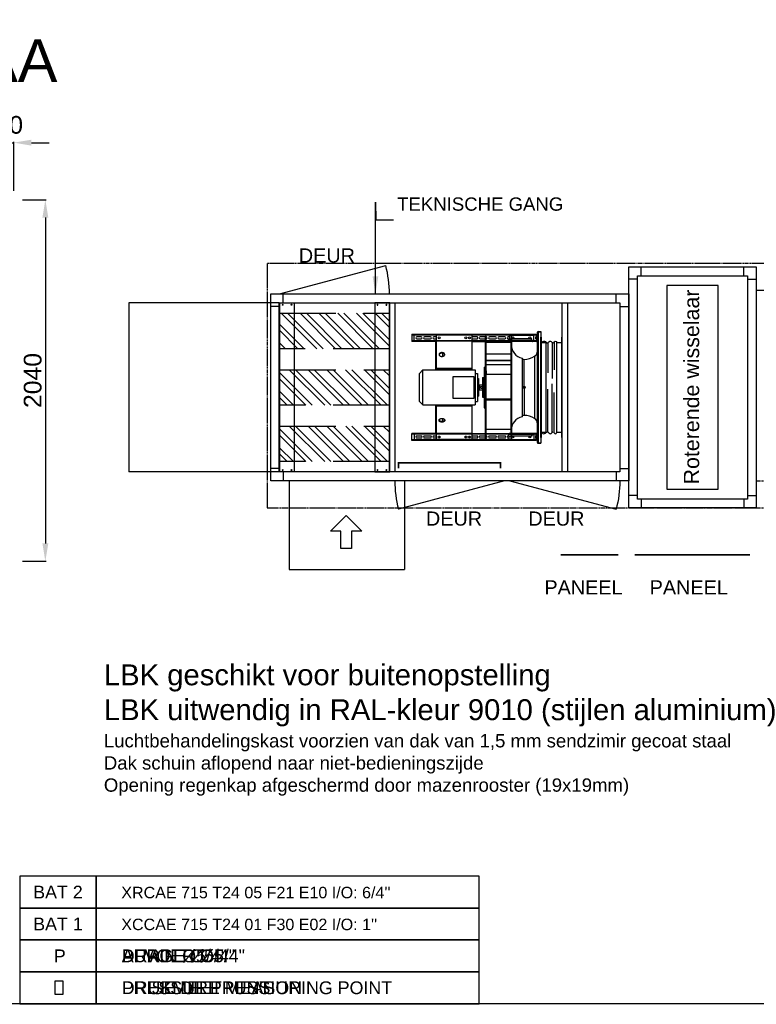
# Model space of a CAD drawing. Extents: x -156717 to 425753, y -51191 to 363295.
# Tile 364 of 502: x 140229 to 144385, y 152506 to 158064. Entities that reach past the tile are written whole.
import ezdxf
from ezdxf.enums import TextEntityAlignment as Align
from ezdxf.lldxf.tags import DXFTag

# ---------------------------------------------------------------- set-up
doc = ezdxf.new("R2010")
doc.units = 0
doc.header["$LTSCALE"] = 50
for name, pattern in [('FANTOME', [63.5, 31.75, -6.35, 6.35, -6.35, 6.35, -6.35]), ('HIDDEN', [9.525, 6.35, -3.175]), ('PHANTOM', [0.8, 0.45, -0.05, 0.1, -0.05, 0.1, -0.05])]:
    doc.linetypes.add(name, pattern=pattern)
doc.layers.get('0').update_dxf_attribs({"linetype": 'CONTINUOUS'})
doc.layers.get('Defpoints').update_dxf_attribs({"linetype": 'CONTINUOUS'})
for name, color, linetype in [('01', 7, 'CONTINUOUS'), ('02', 9, 'HIDDEN2'), ('cartouche', 7, 'CONTINUOUS'), ('COTATION', 30, 'CONTINUOUS'), ('HACHURES', 8, 'CONTINUOUS'), ('HC_DEFINITIF', 6, 'CONTINUOUS'), ('MIXTE', 2, 'FANTOME'), ('TEXTE', 5, 'CONTINUOUS'), ('TEXTEAN', 4, 'CONTINUOUS'), ('TEXTEFR', 5, 'CONTINUOUS'), ('TEXTEND', 92, 'CONTINUOUS'), ('TN-Accessoires', 8, 'CONTINUOUS')]:
    doc.layers.add(name, color=color, linetype=linetype)
doc.styles.add('Arial', font='ARIAL.TTF', dxfattribs={"height": 1.8})
doc.styles.add('COTATION', font='ARIAL.TTF')
doc.styles.add('texte', font='ARIAL.TTF', dxfattribs={"height": 80})
tags = doc.linetypes.add('HIDDEN2', pattern=[0.1875, 0.125, -0.0625]).pattern_tags.tags
tags[6:7] = [DXFTag(74, 4), DXFTag(75, 0), DXFTag(340, '0'), DXFTag(46, 1.0), DXFTag(50, 0.0), DXFTag(44, 0.0), DXFTag(45, 0.0)]
tags[4:5] = [DXFTag(74, 4), DXFTag(75, 0), DXFTag(340, '0'), DXFTag(46, 1.0), DXFTag(50, 0.0), DXFTag(44, 0.0), DXFTag(45, 0.0)]
doc.dimstyles.new('TAILLE105', dxfattribs={"dimtxt": 100, "dimasz": 100, "dimexe": 5, "dimexo": 50, "dimgap": 20, "dimtad": 1, "dimzin": 12, "dimdsep": 46, "dimtxsty": 'COTATION', "dimcen": -3, "dimazin": 0, "dimtfac": 0.025, "dimtmove": 2, "dimatfit": 3, "dimfxl": 0, "dimtvp": 1, "dimtolj": 1, "dimtzin": 12, "dimarcsym": 0})

# ---------------------------------------------------------------- blocks, each defined once
blk = doc.blocks.new('PORTE620')
blk.add_line((0, 0), (-598.9, -160.5))
blk.add_arc((0, 0), 620, 180, 195)
blk = doc.blocks.new('cartouchehcA3')
at = {"layer": 'cartouche', "color": 7, "const_width": 1.91}
blk.add_lwpolyline([(-4199.8, 0), (0, 0), (0, 2969.5), (-4199.8, 2969.5)], close=True, dxfattribs=at)
at = {"layer": 'cartouche', "color": 7, "style": 'texte'}
for tag, height, p in [('ORIGINE-PLAN', 22, (-1425, 375.2)), ('INDICE1', 22, (-1425, 325.2)), ('INDICE2', 22, (-1425, 275.2)), ('INDICE3', 22, (-1425, 225.2)), ('INDICE4', 22, (-1425, 175.2)), ('INDICE5', 22, (-1425, 125.2)), ('INDICE6', 22, (-1425, 75.2)), ('NUM-OFFRE', 22, (-160, 75.2)), ('INDICE7', 22, (-1425, 25.2)), ('NUM-CN', 24.8, (-160, 25.2))]:
    blk.add_attdef(tag, text='', height=height, dxfattribs=at).set_placement(p, align=Align.MIDDLE)
for tag, height, p in [('CLIENT', 25, (-1035, 275.2)), ('AFFAIRE', 25, (-1085, 225.2)), ('LIGNE1', 22, (-1235, 175.2)), ('LIGNE2', 22, (-1235, 125.2)), ('LIGNE3', 22, (-1235, 75.2)), ('LIGNE4', 22, (-1235, 25.2))]:
    blk.add_attdef(tag, text='', height=height, dxfattribs=at).set_placement(p, align=Align.MIDDLE_LEFT)
for tag, p in [('DESSINER-PAR', (-10, 275.2)), ('TRAITE-PAR', (-10, 225.2)), ('TENSION', (-10, 175.2)), ('POIDS', (-10, 125.2))]:
    blk.add_attdef(tag, text='', height=22, dxfattribs=at).set_placement(p, align=Align.MIDDLE_RIGHT)
at = {"layer": 'HC_DEFINITIF', "style": 'texte'}
blk.add_attdef('00-00-2000', text='', height=20, dxfattribs=at).set_placement((-76.8, 475), align=Align.MIDDLE_RIGHT)
blk = doc.blocks.new('detail-bat2')
for points in [[(0, 0), (120, 0), (120, 50), (0, 50)], [(120, 0), (720, 0), (720, 50), (120, 50)]]:
    blk.add_lwpolyline(points, close=True)
at = {"style": 'texte'}
blk.add_attdef('BAT2', (159.3, 15.3), '', height=18, dxfattribs=at)
at = {"layer": 'TN-Accessoires', "style": 'texte'}
blk.add_text('BAT 2', height=20, dxfattribs=at).set_placement((60, 25), align=Align.MIDDLE_CENTER)
blk = doc.blocks.new('detail-bat1')
for points in [[(0, 0), (120, 0), (120, 50), (0, 50)], [(120, 0), (720, 0), (720, 50), (120, 50)]]:
    blk.add_lwpolyline(points, close=True)
at = {"style": 'texte'}
blk.add_attdef('BAT1', (159.3, 15.3), '', height=18, dxfattribs=at)
at = {"layer": 'TN-Accessoires', "style": 'texte'}
blk.add_text('BAT 1', height=20, dxfattribs=at).set_placement((60, 25), align=Align.MIDDLE_CENTER)
blk = doc.blocks.new('Xv3592', base_point=(11381.7, 3814.7))
for points in [[(11381.7, 3814.7), (11501.7, 3814.7), (11501.7, 3864.7), (11381.7, 3864.7)], [(11501.7, 3814.7), (12101.7, 3814.7), (12101.7, 3864.7), (11501.7, 3864.7)]]:
    blk.add_lwpolyline(points, close=True)
at = {"layer": 'TEXTEAN', "style": 'texte'}
blk.add_text('DRAIN %%C5/4"', height=20, dxfattribs=at).set_placement((11541.7, 3839.7), align=Align.MIDDLE_LEFT)
at = {"layer": 'TEXTEFR', "style": 'texte'}
blk.add_text('PURGE %%C5/4"', height=20, dxfattribs=at).set_placement((11541.7, 3839.7), align=Align.MIDDLE_LEFT)
at = {"layer": 'TEXTEND', "style": 'texte'}
blk.add_text('AFVOER %%C5/4"', height=20, dxfattribs=at).set_placement((11541.7, 3839.7), align=Align.MIDDLE_LEFT)
at = {"layer": 'TN-Accessoires', "style": 'texte'}
blk.add_text('P', height=20, dxfattribs=at).set_placement((11435.2, 3839.7), align=Align.MIDDLE_LEFT)
blk = doc.blocks.new('A$C36282B48')
for points in [[(0, -50), (120, -50), (120, 0), (0, 0)], [(120, -50), (720, -50), (720, 0), (120, 0)]]:
    blk.add_lwpolyline(points, close=True)
at = {"layer": 'TN-Accessoires'}
blk.add_lwpolyline([(55.4, -14.4), (67.7, -14.4), (67.7, -35.6), (55.4, -35.6)], close=True, dxfattribs=at)
at = {"layer": 'TEXTEAN', "style": 'texte'}
blk.add_text('PRESSURE MEASURING POINT', height=20, dxfattribs=at).set_placement((160, -25), align=Align.MIDDLE_LEFT)
at = {"layer": 'TEXTEFR', "style": 'texte'}
blk.add_text('PRISE DE PRESSION', height=20, dxfattribs=at).set_placement((160, -25), align=Align.MIDDLE_LEFT)
at = {"layer": 'TEXTEND', "style": 'texte'}
blk.add_text('DRUKMEETPUNT', height=20, dxfattribs=at).set_placement((160, -25), align=Align.MIDDLE_LEFT)
blk = doc.blocks.new('C5036')
at = {"layer": '01'}
for p, q in [((70, 1005), (70, 1055)), ((1950, 1005), (1950, 1055)), ((50, 985), (0, 985)), ((1970, 985), (2020, 985)), ((50, 70), (0, 70)), ((1970, 70), (2020, 70)), ((70, 50), (70, 0)), ((1950, 50), (1950, 0))]:
    blk.add_line(p, q, dxfattribs=at)
for points in [[(0, 0), (2020, 0), (2020, 1055), (0, 1055)], [(50, 50), (1970, 50), (1970, 1005), (50, 1005)]]:
    blk.add_lwpolyline(points, close=True, dxfattribs=at)
blk = doc.blocks.new('SILH2')
at = {"layer": 'HACHURES'}
h = blk.add_hatch(dxfattribs=at)
h.set_pattern_fill('ANSI32', color=256, scale=200, angle=90, style=0)
h.set_pattern_definition([(135, (-11815.92, 15957.13), (-53.033, -53.033), []), (135, (-11815.92, 15992.48), (-53.033, -53.033), [])])
h.paths.add_polyline_path([(0, 0), (620, 0), (620, 200), (0, 200)])
at = {"color": 8, "linetype": 'HIDDEN'}
blk.add_lwpolyline([(0, 0), (0, 200), (620, 200), (620, 0)], close=True, dxfattribs=at)
blk = doc.blocks.new('CORNH3')
at = {"layer": '01'}
for centre in [(17.5, 48.2), (67.5, 48.2), (17.5, -884.8), (67.5, -884.8)]:
    blk.add_circle(centre, 2.5, dxfattribs=at)
at = {"layer": '02'}
for p, q in [((-2.5, 58.2), (82.5, 58.2)), ((-2.5, -894.8), (-2.5, 58.2)), ((-1, 58.2), (-1, -894.8)), ((82.5, 58.2), (82.5, -894.8)), ((82.5, -894.8), (-2.5, -894.8))]:
    blk.add_line(p, q, dxfattribs=at)
blk = doc.blocks.new('silenh32', base_point=(-14736.8, -4720.9))
for name, p in [('CORNH3', (-14736.8, -3825.1)), ('SILH2', (-14736.8, -4343.4)), ('SILH2', (-14736.8, -4661.7))]:
    blk.add_blockref(name, p)
at = {"xscale": -1}
blk.add_blockref('CORNH3', (-14116.8, -3825.1), dxfattribs=at)
at = {"rotation": 180}
blk.add_blockref('SILH2', (-14116.8, -3825.1), dxfattribs=at)
blk = doc.blocks.new('r32', base_point=(-38378.7, -2296.7))
blk.add_lwpolyline([(-37758.7, -2296.7), (-37728.7, -2296.7), (-37728.7, -3251.7), (-37758.7, -3251.7)], close=True)
blk = doc.blocks.new('r33', base_point=(-38378.7, -2296.7))
blk.add_lwpolyline([(-37433.7, -2296.7), (-37403.7, -2296.7), (-37403.7, -3251.7), (-37433.7, -3251.7)], close=True)
blk = doc.blocks.new('msza50')
at = {"color": 9}
for p, q in [((0, 283.5), (3, 283.5)), ((0, -283.5), (0, 283.5)), ((3, -283.5), (3, 283.5)), ((117, -283.5), (117, 283.5)), ((117, 283.5), (120, 283.5)), ((120, -283.5), (120, 283.5)), ((3.4, 253.5), (30, 253.5)), ((30, -253.5), (30, 253.5)), ((39.4, 252), (39.4, 81.8)), ((62.6, 254.7), (62.6, 51.1)), ((74, 254.9), (74, 100)), ((90, 253.5), (116.9, 253.5)), ((90, -253.5), (90, 253.5)), ((62.6, -254.7), (62.6, 20.9)), ((39.4, -252), (39.4, -9.8)), ((74, -254.9), (74, -28)), ((3.4, -253.5), (30, -253.5)), ((90, -253.5), (117, -253.5)), ((0, -283.5), (3, -283.5)), ((117, -283.5), (120, -283.5))]:
    blk.add_line(p, q, dxfattribs=at)
for points in [[(3, 253.6), (6.8, 258.4), (19.9, 267.9), (37.3, 242), (52.9, 272.1), (69, 241.1), (79.8, 267.8), (86.8, 257.9), (90, 253.5)], [(3.4, -253.5), (6.8, -258.4), (19.9, -267.9), (37.3, -242), (52.9, -272.1), (69, -241.1), (79.8, -267.8), (86.8, -257.9), (90, -253.5)]]:
    blk.add_open_spline(points, degree=3, knots=[0, 0, 0, 0, 21.487575, 41.214887, 60.059496, 79.530055, 94.848113, 107.222523, 107.222523, 107.222523, 107.222523], dxfattribs=at)
blk = doc.blocks.new('er50c4dne7h', base_point=(2953.3, -806.1))
at = {"color": 9, "linetype": 'Continuous'}
for p, q in [((2813.3, -1117.5), (2813.3, -494.7)), ((2816.9, -491.1), (2833.3, -491.1)), ((2816.9, -493.1), (2816.9, -491.1)), ((2816.9, -493.1), (2833.3, -493.1)), ((2816.9, -493.1), (2816.9, -1119.1)), ((2833.3, -491.1), (2833.3, -1121.1)), ((2105.3, -506.1), (2105.3, -546.1)), ((2105.3, -506.1), (2805.3, -506.1)), ((2105.3, -508.6), (2117.8, -508.6)), ((2105.3, -510.2), (2805.3, -510.2)), ((2105.3, -542), (2244.3, -542)), ((2117.8, -543.6), (2105.3, -543.6)), ((2244.3, -546.1), (2105.3, -546.1)), ((2110.3, -543.6), (2110.3, -546.1)), ((2117.8, -546.1), (2117.8, -506.1)), ((2157.3, -520.6), (2133.3, -520.6)), ((2133.3, -531.6), (2157.3, -531.6)), ((2209.8, -520.6), (2175.8, -520.6)), ((2175.8, -531.6), (2209.8, -531.6)), ((2244.3, -520.6), (2228.3, -520.6)), ((2228.3, -531.6), (2244.3, -531.6)), ((2239.3, -707.1), (2239.3, -546.1)), ((2444.3, -511.6), (2244.3, -511.6)), ((2244.3, -707.1), (2244.3, -511.6)), ((2444.3, -543), (2244.3, -543)), ((2444.3, -545.2), (2244.3, -545.2)), ((2444.3, -707.1), (2444.3, -511.6)), ((2472.3, -520.6), (2444.3, -520.6)), ((2444.3, -531.6), (2472.3, -531.6)), ((2444.3, -542), (2520.8, -542)), ((2444.3, -546.1), (2520.8, -546.1)), ((2520.8, -520.6), (2490.8, -520.6)), ((2490.8, -531.6), (2520.8, -531.6)), ((2520.8, -516.6), (2523.8, -516.6)), ((2520.8, -1095.6), (2520.8, -516.6)), ((2523.8, -1095.6), (2523.8, -516.6)), ((2524.8, -520.6), (2523.8, -520.6)), ((2523.8, -531.6), (2524.8, -531.6)), ((2523.8, -542), (2650.4, -542)), ((2523.8, -546.1), (2652.7, -546.1)), ((2523.8, -548.7), (2663.8, -548.7)), ((2523.8, -551.2), (2663.8, -551.2)), ((2577.3, -520.6), (2543.3, -520.6)), ((2543.3, -531.6), (2577.3, -531.6)), ((2629.8, -520.6), (2595.8, -520.6)), ((2595.8, -531.6), (2629.8, -531.6)), ((2653.3, -520.6), (2648.3, -520.6)), ((2648.3, -531.6), (2650.3, -531.6)), ((2650.3, -531.6), (2663.8, -531.6)), ((2650.3, -541.1), (2650.3, -531.6)), ((2663.8, -541.1), (2650.3, -541.1)), ((2653.3, -511.6), (2792.8, -511.6)), ((2653.3, -511.6), (2653.3, -531.6)), ((2663.8, -546.6), (2653.3, -546.6)), ((2663.8, -516.6), (2666.3, -516.6)), ((2663.8, -516.6), (2663.8, -1095.6)), ((2666.3, -516.6), (2666.3, -1095.6)), ((2781.7, -531.6), (2666.3, -531.6)), ((2780.1, -541.1), (2666.3, -541.1)), ((2807.8, -546.6), (2666.3, -546.6)), ((2779.7, -534.5), (2778.8, -531.6)), ((2782.6, -534.5), (2779.7, -534.5)), ((2780.1, -541.1), (2779.7, -534.5)), ((2783, -541.1), (2780.1, -541.1)), ((2782.6, -534.5), (2781.7, -531.6)), ((2783, -541.1), (2782.6, -534.5)), ((2783, -541.1), (2792.8, -541.1)), ((2785.8, -543.6), (2807.8, -543.6)), ((2785.8, -543.6), (2785.8, -546.6)), ((2792.8, -543.6), (2792.8, -506.1)), ((2792.8, -508.6), (2805.3, -508.6)), ((2792.8, -542), (2805.3, -542)), ((2804.3, -531.9), (2804.3, -520.4)), ((2804.8, -519.9), (2810.3, -519.9)), ((2804.8, -532.4), (2804.8, -519.9)), ((2804.8, -532.4), (2810.3, -532.4)), ((2805.3, -506.1), (2805.3, -519.9)), ((2805.3, -532.4), (2805.3, -543.6)), ((2807.8, -546.6), (2807.8, -543.6)), ((2810.3, -511.6), (2813.3, -511.6)), ((2810.3, -541.1), (2810.3, -511.6)), ((2813.3, -541.1), (2810.3, -541.1)), ((2279.3, -630.6), (2279.3, -613.5)), ((2523.8, -616.2), (2663.8, -616.2)), ((2523.8, -652.2), (2663.8, -652.2)), ((2523.8, -654), (2663.8, -654)), ((2726.8, -640.5), (2726.8, -971.8)), ((2737.8, -800), (2737.8, -647.9)), ((2797.3, -630.4), (2797.3, -981.8)), ((2147.3, -726.9), (2167.1, -707.1)), ((2167.1, -905.1), (2167.1, -707.1)), ((2167.1, -707.1), (2462.3, -707.1)), ((2444.3, -700), (2244.3, -700)), ((2444.3, -705.3), (2244.3, -705.3)), ((2462.3, -707.1), (2462.3, -905.1)), ((2512.3, -691.1), (2520.8, -691.1)), ((2512.3, -691.1), (2512.3, -921.1)), ((2523.8, -676.5), (2663.8, -676.5)), ((2523.8, -712.1), (2525.8, -712.1)), ((2525.8, -732), (2525.8, -712.1)), ((2147.3, -885.3), (2147.3, -726.9)), ((2336.8, -746.1), (2336.8, -866.1)), ((2456.8, -746.1), (2336.8, -746.1)), ((2456.8, -866.1), (2456.8, -746.1)), ((2462.3, -726.9), (2474.3, -726.9)), ((2474.3, -726.9), (2474.3, -885.3)), ((2474.3, -756.6), (2480.3, -756.6)), ((2480.3, -756.6), (2480.3, -855.6)), ((2503, -751.1), (2509.3, -751.1)), ((2503, -751.1), (2503, -861.1)), ((2509.3, -751.1), (2509.3, -861.1)), ((2523.8, -732), (2663.8, -732)), ((2480.3, -789.6), (2485.3, -789.6)), ((2480.3, -822.6), (2485.3, -822.6)), ((2485.3, -789.6), (2485.3, -822.6)), ((2485.3, -792.1), (2503, -792.1)), ((2485.3, -820.1), (2503, -820.1)), ((2503, -802.1), (2494.3, -802.1)), ((2494.3, -810.1), (2503, -810.1)), ((2737.8, -801.5), (2733.8, -803.8)), ((2733.8, -803.8), (2733.8, -808.4)), ((2733.8, -808.4), (2737.8, -810.7)), ((2741.8, -803.8), (2737.8, -801.5)), ((2737.8, -804.5), (2737.8, -807.8)), ((2737.8, -810.7), (2741.8, -808.4)), ((2737.8, -812.2), (2737.8, -964.3)), ((2741.8, -808.4), (2741.8, -803.8)), ((2812.9, -806.1), (2813.3, -805.2)), ((2812.9, -806.1), (2813.3, -807)), ((2147.3, -885.3), (2167.1, -905.1)), ((2336.8, -866.1), (2456.8, -866.1)), ((2462.3, -885.3), (2474.3, -885.3)), ((2474.3, -855.6), (2480.3, -855.6)), ((2503, -861.1), (2509.3, -861.1)), ((2523.8, -871.5), (2663.8, -871.5)), ((2523.8, -877.1), (2663.8, -877.1)), ((2525.8, -877.1), (2525.8, -871.5)), ((2167.1, -905.1), (2462.3, -905.1)), ((2239.3, -1066.1), (2239.3, -905.1)), ((2244.3, -1100.6), (2244.3, -905.1)), ((2444.3, -907), (2244.3, -907)), ((2444.3, -912.2), (2244.3, -912.2)), ((2444.3, -1100.6), (2444.3, -905.1)), ((2512.3, -921.1), (2520.8, -921.1)), ((2279.3, -998.8), (2279.3, -981.6)), ((2523.8, -1041.6), (2663.8, -1041.6)), ((2105.3, -1106.1), (2105.3, -1066.1)), ((2244.3, -1066.1), (2105.3, -1066.1)), ((2117.8, -1068.6), (2105.3, -1068.6)), ((2244.3, -1070.2), (2105.3, -1070.2)), ((2805.3, -1102), (2105.3, -1102)), ((2117.8, -1103.6), (2105.3, -1103.6)), ((2805.3, -1106.1), (2105.3, -1106.1)), ((2110.3, -1066.1), (2110.3, -1068.6)), ((2117.8, -1066.1), (2117.8, -1106.1)), ((2157.3, -1080.6), (2133.3, -1080.6)), ((2133.3, -1091.6), (2157.3, -1091.6)), ((2209.8, -1080.6), (2175.8, -1080.6)), ((2175.8, -1091.6), (2209.8, -1091.6)), ((2244.3, -1080.6), (2228.3, -1080.6)), ((2228.3, -1091.6), (2244.3, -1091.6)), ((2444.3, -1067), (2244.3, -1067)), ((2444.3, -1069.3), (2244.3, -1069.3)), ((2444.3, -1100.6), (2244.3, -1100.6)), ((2444.3, -1066.1), (2520.8, -1066.1)), ((2520.8, -1070.2), (2444.3, -1070.2)), ((2472.3, -1080.6), (2444.3, -1080.6)), ((2444.3, -1091.6), (2472.3, -1091.6)), ((2520.8, -1080.6), (2490.8, -1080.6)), ((2490.8, -1091.6), (2520.8, -1091.6)), ((2520.8, -1095.6), (2523.8, -1095.6)), ((2523.8, -1066.1), (2652.7, -1066.1)), ((2650.4, -1070.2), (2523.8, -1070.2)), ((2524.8, -1080.6), (2523.8, -1080.6)), ((2523.8, -1091.6), (2524.8, -1091.6)), ((2577.3, -1080.6), (2543.3, -1080.6)), ((2543.3, -1091.6), (2577.3, -1091.6)), ((2629.8, -1080.6), (2595.8, -1080.6)), ((2595.8, -1091.6), (2629.8, -1091.6)), ((2650.3, -1080.6), (2648.3, -1080.6)), ((2648.3, -1091.6), (2653.3, -1091.6)), ((2650.3, -1071.1), (2650.3, -1080.6)), ((2663.8, -1071.1), (2650.3, -1071.1)), ((2650.3, -1080.6), (2663.8, -1080.6)), ((2663.8, -1065.6), (2653.3, -1065.6)), ((2653.3, -1100.6), (2653.3, -1080.6)), ((2653.3, -1100.6), (2792.8, -1100.6)), ((2663.8, -1095.6), (2666.3, -1095.6)), ((2807.8, -1065.6), (2666.3, -1065.6)), ((2780.1, -1071.1), (2666.3, -1071.1)), ((2781.7, -1080.6), (2666.3, -1080.6)), ((2779.7, -1077.7), (2778.8, -1080.6)), ((2780.1, -1071.1), (2779.7, -1077.7)), ((2782.6, -1077.7), (2779.7, -1077.7)), ((2783, -1071.1), (2780.1, -1071.1)), ((2782.6, -1077.7), (2781.7, -1080.6)), ((2783, -1071.1), (2782.6, -1077.7)), ((2783, -1071.1), (2792.8, -1071.1)), ((2785.8, -1068.6), (2785.8, -1065.6)), ((2785.8, -1068.6), (2807.8, -1068.6)), ((2792.8, -1068.6), (2792.8, -1106.1)), ((2805.3, -1070.2), (2792.8, -1070.2)), ((2805.3, -1103.6), (2792.8, -1103.6)), ((2804.3, -1091.9), (2804.3, -1080.4)), ((2804.8, -1079.9), (2810.3, -1079.9)), ((2804.8, -1092.4), (2804.8, -1079.9)), ((2804.8, -1092.4), (2810.3, -1092.4)), ((2805.3, -1079.9), (2805.3, -1068.6)), ((2805.3, -1106.1), (2805.3, -1092.4)), ((2807.8, -1065.6), (2807.8, -1068.6)), ((2813.3, -1071.1), (2810.3, -1071.1)), ((2810.3, -1071.1), (2810.3, -1100.6)), ((2810.3, -1100.6), (2813.3, -1100.6)), ((2816.9, -1119.1), (2833.3, -1119.1)), ((2816.9, -1119.1), (2816.9, -1121.1)), ((2816.9, -1121.1), (2833.3, -1121.1))]:
    blk.add_line(p, q, dxfattribs=at)
for centre, radius in [((2259.3, -526.1), 5.5), ((2409.3, -526.1), 5.5), ((2429.3, -526.1), 5.5), ((2675.3, -526.1), 5.25), ((2770.3, -526.1), 5.25), ((2737.8, -806.1), 6.1), ((2737.8, -806.1), 5.1), ((2737.8, -806.1), 2.35), ((2737.8, -806.1), 1.9), ((2737.8, -806.1), 1.65), ((2259.3, -1086.1), 5.5), ((2409.3, -1086.1), 5.5), ((2429.3, -1086.1), 5.5), ((2675.3, -1086.1), 5.25), ((2770.3, -1086.1), 5.25)]:
    blk.add_circle(centre, radius, dxfattribs=at)
for centre, radius, start, end in [((2816.9, -494.7), 3.6, 90, 180), ((2816.9, -494.7), 1.6, 90, 121.5391), ((2133.3, -526.1), 5.5, 90, 270), ((2157.3, -526.1), 5.5, 270, 90), ((2175.8, -526.1), 5.5, 90, 270), ((2209.8, -526.1), 5.5, 270, 90), ((2228.3, -526.1), 5.5, 90, 270), ((2419.8, -526.1), 5.5, 329.8075, 30.1925), ((2438.3, -526.1), 5.5, 145.085, 214.915), ((2472.3, -526.1), 5.5, 270, 90), ((2490.8, -526.1), 5.5, 90, 270), ((2524.8, -526.1), 5.5, 270, 90), ((2543.3, -526.1), 5.5, 90, 270), ((2577.3, -526.1), 5.5, 270, 90), ((2595.8, -526.1), 5.5, 90, 270), ((2629.8, -526.1), 5.5, 270, 90), ((2648.3, -526.1), 5.5, 90, 270), ((2804.8, -520.4), 0.5, 90, 180), ((2804.8, -531.9), 0.5, 180, 270), ((2807.8, -541.1), 5.5, 270, 0), ((2807.8, -541.1), 2.5, 270, 0), ((2741.6, -566.6), 75.3, 180, 258.653), ((2778.6, -601.2), 34.7, 302.767, 360), ((2737.8, -579.3), 68.6, 260.7142, 269.9539), ((2737.9, -538), 109.9, 269.9539, 302.767), ((2509.3, -748.1), 3, 270, 0), ((2494.3, -806.1), 4, 90, 270), ((2509.3, -864.1), 3, 0, 90), ((2741.6, -1045.6), 75.3, 101.347, 180), ((2737.8, -1032.9), 68.6, 90.0461, 99.2858), ((2737.9, -1074.2), 109.9, 57.233, 90.0461), ((2778.6, -1011), 34.7, 0, 57.233), ((2133.3, -1086.1), 5.5, 90, 270), ((2157.3, -1086.1), 5.5, 270, 90), ((2175.8, -1086.1), 5.5, 90, 270), ((2209.8, -1086.1), 5.5, 270, 90), ((2228.3, -1086.1), 5.5, 90, 270), ((2419.8, -1086.1), 5.5, 329.8075, 30.1925), ((2438.3, -1086.1), 5.5, 145.085, 214.915), ((2472.3, -1086.1), 5.5, 270, 90), ((2490.8, -1086.1), 5.5, 90, 270), ((2524.8, -1086.1), 5.5, 270, 90), ((2543.3, -1086.1), 5.5, 90, 270), ((2577.3, -1086.1), 5.5, 270, 90), ((2595.8, -1086.1), 5.5, 90, 270), ((2629.8, -1086.1), 5.5, 270, 90), ((2648.3, -1086.1), 5.5, 90, 270), ((2804.8, -1080.4), 0.5, 90, 180), ((2804.8, -1091.9), 0.5, 180, 270), ((2807.8, -1071.1), 5.5, 0, 90), ((2807.8, -1071.1), 2.5, 0, 90), ((2816.9, -1117.5), 3.6, 180, 270), ((2816.9, -1117.5), 1.6, 238.4609, 270)]:
    blk.add_arc(centre, radius, start, end, dxfattribs=at)
for points, start_tangent, end_tangent in [([(2813.3, -494.7), (2813.3, -494.6), (2813.3, -494.6), (2813.3, -494.5), (2813.4, -494.4), (2813.6, -494.3), (2813.8, -494.1), (2814.1, -494), (2814.5, -493.8), (2814.9, -493.7), (2815.4, -493.5), (2815.8, -493.4), (2816.3, -493.3), (2816.9, -493.1)], (0, 1), (0.962225, 0.272254)), ([(2650.3, -541.1), (2650.4, -541.8), (2650.5, -542.5), (2650.7, -543.2), (2651, -543.8), (2651.4, -544.4), (2651.8, -544.9), (2652.3, -545.4)], (0, -1), (0.769772, -0.638319)), ([(2652.3, -545.4), (2652.5, -545.8), (2652.6, -546), (2652.8, -546.2), (2652.9, -546.4), (2653, -546.5), (2653.1, -546.5), (2653.1, -546.6), (2653.2, -546.6), (2653.3, -546.6)], (0.431365, -0.902178), (1, 0)), ([(2652.3, -545.4), (2653.1, -545.9), (2653.9, -546.3), (2654.8, -546.5), (2655.7, -546.6)], (0.769772, -0.638319), (1, 0)), ([(2780.1, -541.1), (2780.2, -541.9), (2780.4, -542.7), (2780.7, -543.4), (2781.1, -544.1), (2781.6, -544.7), (2782.2, -545.3), (2782.8, -545.7), (2783.5, -546.1), (2784.3, -546.4), (2785, -546.6), (2785.8, -546.6)], (0.041755, -0.999128), (1, 0)), ([(2783, -541.1), (2783.1, -541.5), (2783.3, -542), (2783.5, -542.4), (2783.8, -542.7), (2784.1, -543), (2784.5, -543.3), (2784.9, -543.5), (2785.4, -543.6), (2785.8, -543.6)], (0.091554, -0.9958), (1, 0)), ([(2274.3, -609.9), (2272.6, -610), (2270.9, -610.2), (2269.3, -610.5), (2267.7, -610.9), (2266.3, -611.4), (2264.8, -612), (2263.5, -612.7), (2262.4, -613.4), (2261.3, -614.3), (2260.4, -615.2), (2259.6, -616.2), (2259, -617.3), (2258.6, -618.3), (2258.3, -619.4), (2258.3, -620.6)], (-1, 0), (0, -1)), ([(2290.3, -620.6), (2290.2, -619.4), (2289.9, -618.3), (2289.5, -617.3), (2288.9, -616.2), (2288.1, -615.2), (2287.2, -614.3), (2286.1, -613.4), (2285, -612.7), (2283.7, -612), (2282.3, -611.4), (2280.8, -610.9), (2279.2, -610.5), (2277.6, -610.2), (2275.9, -610), (2274.3, -609.9)], (0, 1), (-1, 0)), ([(2258.3, -620.6), (2258.3, -621.7), (2258.6, -622.8), (2259, -623.8), (2259.6, -624.9), (2260.4, -625.9), (2261.3, -626.8), (2262.4, -627.7), (2263.5, -628.4), (2264.8, -629.1), (2266.3, -629.7), (2267.7, -630.2), (2269.3, -630.6), (2270.9, -630.9), (2272.6, -631.1), (2274.3, -631.2)], (0, -1), (1, 0)), ([(2274.3, -612.9), (2272.6, -613), (2270.9, -613.2), (2269.3, -613.4), (2267.7, -613.8), (2266.3, -614.4), (2264.8, -615), (2263.5, -615.7), (2262.4, -616.4), (2261.3, -617.3), (2260.4, -618.2), (2259.6, -619.2), (2259, -620.3), (2258.6, -621.3), (2258.4, -622)], (-1, 0), (-0.210539, -0.977585)), ([(2290.1, -622), (2289.9, -621.3), (2289.5, -620.3), (2288.9, -619.2), (2288.1, -618.2), (2287.2, -617.3), (2286.1, -616.4), (2285, -615.7), (2283.7, -615), (2282.3, -614.4), (2280.8, -613.8), (2279.2, -613.4), (2277.6, -613.2), (2275.9, -613), (2274.3, -612.9)], (-0.210539, 0.977585), (-1, 0)), ([(2274.3, -631.2), (2275.9, -631.1), (2277.6, -630.9), (2279.2, -630.6), (2280.8, -630.2), (2282.3, -629.7), (2283.7, -629.1), (2285, -628.4), (2286.1, -627.7), (2287.2, -626.8), (2288.1, -625.9), (2288.9, -624.9), (2289.5, -623.8), (2289.9, -622.8), (2290.2, -621.7), (2290.3, -620.6)], (1, 0), (0, 1)), ([(2258.3, -991.7), (2258.3, -990.6), (2258.6, -989.5), (2259, -988.4), (2259.6, -987.4), (2260.4, -986.4), (2261.3, -985.4), (2262.4, -984.6), (2263.5, -983.8), (2264.8, -983.1), (2266.3, -982.5), (2267.7, -982), (2269.3, -981.6), (2270.9, -981.3), (2272.6, -981.1), (2274.3, -981.1)], (0, 1), (1, 0)), ([(2274.3, -1002.3), (2272.6, -1002.2), (2270.9, -1002.1), (2269.3, -1001.8), (2267.7, -1001.4), (2266.3, -1000.9), (2264.8, -1000.3), (2263.5, -999.6), (2262.4, -998.8), (2261.3, -997.9), (2260.4, -997), (2259.6, -996), (2259, -994.9), (2258.6, -993.9), (2258.3, -992.8), (2258.3, -991.7)], (-1, 0), (0, 1)), ([(2274.3, -999.3), (2272.6, -999.2), (2270.9, -999.1), (2269.3, -998.8), (2267.7, -998.4), (2266.3, -997.9), (2264.8, -997.3), (2263.5, -996.6), (2262.4, -995.8), (2261.3, -994.9), (2260.4, -994), (2259.6, -993), (2259, -992), (2258.6, -990.9), (2258.4, -990.2)], (-1, 0), (-0.210539, 0.977585)), ([(2274.3, -981.1), (2275.9, -981.1), (2277.6, -981.3), (2279.2, -981.6), (2280.8, -982), (2282.3, -982.5), (2283.7, -983.1), (2285, -983.8), (2286.1, -984.6), (2287.2, -985.4), (2288.1, -986.4), (2288.9, -987.4), (2289.5, -988.4), (2289.9, -989.5), (2290.2, -990.6), (2290.3, -991.7)], (1, 0), (0, -1)), ([(2290.1, -990.2), (2289.9, -990.9), (2289.5, -992), (2288.9, -993), (2288.1, -994), (2287.2, -994.9), (2286.1, -995.8), (2285, -996.6), (2283.7, -997.3), (2282.3, -997.9), (2280.8, -998.4), (2279.2, -998.8), (2277.6, -999.1), (2275.9, -999.2), (2274.3, -999.3)], (-0.210539, -0.977585), (-1, 0)), ([(2290.3, -991.7), (2290.2, -992.8), (2289.9, -993.9), (2289.5, -994.9), (2288.9, -996), (2288.1, -997), (2287.2, -997.9), (2286.1, -998.8), (2285, -999.6), (2283.7, -1000.3), (2282.3, -1000.9), (2280.8, -1001.4), (2279.2, -1001.8), (2277.6, -1002.1), (2275.9, -1002.2), (2274.3, -1002.3)], (0, -1), (-1, 0)), ([(2650.3, -1071.1), (2650.4, -1070.4), (2650.5, -1069.7), (2650.7, -1069.1), (2651, -1068.4), (2651.4, -1067.8), (2651.8, -1067.3), (2652.3, -1066.8)], (0, 1), (0.769772, 0.638319)), ([(2652.3, -1066.8), (2652.5, -1066.4), (2652.6, -1066.2), (2652.8, -1066), (2652.9, -1065.9), (2653, -1065.7), (2653.1, -1065.7), (2653.1, -1065.6), (2653.2, -1065.6), (2653.3, -1065.6)], (0.431365, 0.902178), (1, 0)), ([(2652.3, -1066.8), (2653.1, -1066.3), (2653.9, -1065.9), (2654.8, -1065.7), (2655.7, -1065.6)], (0.769772, 0.638319), (1, 0)), ([(2780.1, -1071.1), (2780.2, -1070.3), (2780.4, -1069.6), (2780.7, -1068.8), (2781.1, -1068.1), (2781.6, -1067.5), (2782.2, -1067), (2782.8, -1066.5), (2783.5, -1066.1), (2784.3, -1065.8), (2785, -1065.7), (2785.8, -1065.6)], (0.041755, 0.999128), (1, 0)), ([(2783, -1071.1), (2783.1, -1070.7), (2783.3, -1070.3), (2783.5, -1069.9), (2783.8, -1069.5), (2784.1, -1069.2), (2784.5, -1068.9), (2784.9, -1068.8), (2785.4, -1068.6), (2785.8, -1068.6)], (0.091554, 0.9958), (1, 0)), ([(2813.3, -1117.5), (2813.3, -1117.6), (2813.3, -1117.7), (2813.3, -1117.7), (2813.4, -1117.8), (2813.6, -1117.9), (2813.8, -1118.1), (2814.1, -1118.2), (2814.5, -1118.4), (2814.9, -1118.5), (2815.4, -1118.7), (2815.8, -1118.8), (2816.3, -1119), (2816.9, -1119.1)], (0, -1), (0.962225, -0.272254))]:
    blk.add_spline(points, degree=3, dxfattribs=dict(at, start_tangent=start_tangent, end_tangent=end_tangent))
at = {"color": 9}
blk.add_blockref('msza50', (2833.3, -806.1), dxfattribs=at)
blk = doc.blocks.new('garant1', base_point=(1930.2, -2.1))
at = {"const_width": 10}
blk.add_lwpolyline([(2526.3, 18.7), (2526.3, 50), (1951, 50), (1951, 18.7)], dxfattribs=at)
blk = doc.blocks.new('sens', base_point=(33950.2, 2889.4))
blk.add_lwpolyline([(33683.5, 2932.6), (33683.5, 2846.2), (33824.1, 2846.2), (33824.1, 2763.4), (33950.2, 2889.4), (33824.1, 3015.5), (33824.1, 2932.6), (33683.5, 2932.6)])
blk = doc.blocks.new('*D2363')
at = {"layer": 'COTATION', "color": 0, "lineweight": -2, "transparency": 16777216}
for p, q in [((140245.1, 157047), (140378.6, 157047)), ((140373.6, 156947), (140373.6, 155107)), ((140245.1, 155007), (140378.6, 155007))]:
    blk.add_line(p, q, dxfattribs=at)
at = {"layer": 'COTATION', "color": 0, "transparency": 16777216}
for points in [[(140357, 156947), (140390.3, 156947), (140373.6, 157047)], [(140357, 155107), (140390.3, 155107), (140373.6, 155007)]]:
    blk.add_solid(points, dxfattribs=at)
at = {"layer": 'Defpoints', "color": 0, "transparency": 16777216}
for p in [(140195.1, 157047), (140195.1, 155007), (140373.6, 155007)]:
    blk.add_point(p, dxfattribs=at)
at = {"layer": 'COTATION', "color": 0, "transparency": 16777216, "insert": (140302.6, 156027), "char_height": 100, "attachment_point": 5, "rotation": 90, "style": 'COTATION'}
blk.add_mtext('\\A1;2040', dxfattribs=at)
blk = doc.blocks.new('*D2370')
at = {"layer": 'COTATION', "color": 0, "lineweight": -2, "transparency": 16777216}
for p, q in [((140045.1, 157369.4), (139945.1, 157369.4)), ((140145.1, 157047), (140145.1, 157374.4)), ((140145.1, 157369.4), (140195.1, 157369.4)), ((140195.1, 157097), (140195.1, 157374.4)), ((140295.1, 157369.4), (140395.1, 157369.4))]:
    blk.add_line(p, q, dxfattribs=at)
at = {"layer": 'COTATION', "color": 0, "transparency": 16777216}
for points in [[(140045.1, 157386.1), (140045.1, 157352.8), (140145.1, 157369.4)], [(140295.1, 157386.1), (140295.1, 157352.8), (140195.1, 157369.4)]]:
    blk.add_solid(points, dxfattribs=at)
at = {"layer": 'Defpoints', "color": 0, "transparency": 16777216}
for p in [(140195.1, 157369.4), (140195.1, 157047), (140145.1, 156997)]:
    blk.add_point(p, dxfattribs=at)
at = {"layer": 'COTATION', "color": 0, "transparency": 16777216, "insert": (140170.1, 157469.4), "char_height": 100, "attachment_point": 5, "style": 'COTATION'}
blk.add_mtext('\\A1;50', dxfattribs=at)

msp = doc.modelspace()

# ---------------------------------------------------------------- linework, layer by layer
at = {"color": 4, "linetype": 'PHANTOM'}
for points in [[(141625.36512, 156688.08553), (141625.36512, 155308.08553), (146100.36512, 155308.08553), (146100.36512, 156688.08553)], [(144385.36512, 156535.58553), (144385.36512, 155460.58553), (148445.36512, 155460.58553), (148445.36512, 156535.58553)]]:
    msp.add_lwpolyline(points, close=True, dxfattribs=at)
for points in [[(140845.36512, 156464.58553), (140845.36512, 155510.58553)], [(141692.86512, 156464.58553), (140845.36512, 156464.58553)], [(141695.36512, 155510.58553), (140845.36512, 155510.58553)], [(141750.36512, 155460.58553), (141750.36512, 154960.58553)], [(141750.36512, 155460.58553), (141750.36512, 154960.58553), (142400.36512, 154960.58553)], [(142400.36512, 155460.58553), (142400.36512, 154960.58553)]]:
    msp.add_lwpolyline(points)
at = {"const_width": 10}
for points in [[(143280.95586, 155043.36927), (143605.95586, 155043.36927)], [(143699.1931, 155043.36927), (144349.1931, 155043.36927)]]:
    msp.add_lwpolyline(points, dxfattribs=at)
at = {"layer": '01'}
for p, q in [((143735.36512, 156618.08553), (143735.36512, 156668.08553)), ((144315.36512, 156618.08553), (144315.36512, 156668.08553)), ((143715.36512, 156598.08553), (143665.36512, 156598.08553)), ((144335.36512, 156598.08553), (144385.36512, 156598.08553)), ((143715.36512, 155378.08553), (143665.36512, 155378.08553)), ((143735.36512, 155358.08553), (143735.36512, 155308.08553)), ((144315.36512, 155358.08553), (144315.36512, 155308.08553)), ((144335.36512, 155378.08553), (144385.36512, 155378.08553))]:
    msp.add_line(p, q, dxfattribs=at)
for points in [[(143665.36512, 156668.08553), (144385.36512, 156668.08553), (144385.36512, 155308.08553), (143665.36512, 155308.08553)], [(143715.36512, 156618.08553), (144335.36512, 156618.08553), (144335.36512, 155358.08553), (143715.36512, 155358.08553)]]:
    msp.add_lwpolyline(points, close=True, dxfattribs=at)
at = {"layer": 'MIXTE'}
msp.add_lwpolyline([(143880.36512, 155412.73541), (144170.36512, 155412.73541), (144170.36512, 156562.55488), (143880.36512, 156562.55488), (143880.36512, 155412.73541)], dxfattribs=at)

# ---------------------------------------------------------------- block references
at = {"xscale": 3.6, "yscale": 3.6, "zscale": 3.6}
for name, p in [('cartouchehcA3', (152756.85538, 152509.32184)), ('Xv3592', (140228.93433, 152689.32184)), ('A$C36282B48', (140228.93433, 152689.32184))]:
    msp.add_blockref(name, p, dxfattribs=at)
at = {"rotation": 180}
msp.add_blockref('PORTE620', (141695.36512, 156515.58553), dxfattribs=at)
for name, p in [('silenh32', (141695.36512, 155510.58553)), ('r32', (141695.36512, 156465.58553)), ('r33', (142345.36512, 156465.58553)), ('er50c4dne7h', (143290.36512, 155988.08553)), ('garant1', (142345.36512, 155510.58553)), ('PORTE620', (142965.36512, 155460.58553))]:
    msp.add_blockref(name, p)
at = {"xscale": -1}
msp.add_blockref('PORTE620', (142995.36512, 155460.58553), dxfattribs=at)
at = {"extrusion": (0, 0, -1), "xscale": 0.7, "yscale": 0.7, "zscale": 0.7, "rotation": 90}
msp.add_blockref('sens', (-142070.36512, 155265.01885), dxfattribs=at)
at = {"xscale": 3.6, "yscale": 3.6, "zscale": 3.6}
for name, p, values in [('detail-bat2', (140228.93433, 153049.32184), {'BAT2': "XRCAE 715 T24 05 F21 E10 I/O: 6/4''"}), ('detail-bat1', (140228.93433, 152869.32184), {'BAT1': "XCCAE 715 T24 01 F30 E02 I/O: 1''"})]:
    msp.add_blockref(name, p, dxfattribs=at).add_auto_attribs(values)
at = {"layer": '01', "xscale": -1, "rotation": 180}
msp.add_blockref('C5036', (141645.36512, 156515.58553), dxfattribs=at)

# ---------------------------------------------------------------- texts
at = {"insert": (140703.78464, 154424.70938), "char_height": 150, "attachment_point": 1, "style": 'texte'}
msp.add_mtext('{\\H0.7873x;LBK geschikt voor buitenopstelling\\PLBK uitwendig in RAL-kleur 9010 (stijlen aluminium)\\P\\H0.6351x;Luchtbehandelingskast voorzien van dak van 1,5 mm sendzimir gecoat staal\\PDak schuin aflopend naar niet-bedieningszijde\\POpening regenkap afgeschermd door mazenrooster (19x19mm)}', dxfattribs=at)
at = {"layer": 'COTATION', "insert": (142358.86893, 156984.27612), "char_height": 75, "attachment_point": 7, "style": 'COTATION'}
msp.add_mtext('{TEKNISCHE GANG}', dxfattribs=at)
at = {"layer": 'TEXTE', "color": 3, "style": 'texte'}
msp.add_text('Roterende wisselaar', height=86.4, rotation=90, dxfattribs=at).set_placement((144062.8535, 155440.37293))
at = {"layer": 'TEXTEND', "style": 'Arial'}
for s, height, p in [('SECTIE AA', 240, (138690.4851, 157712.38429)), ('DEUR', 80, (141804.08341, 156692.65369)), ('DEUR', 80, (142521.33715, 155207.73219)), ('DEUR', 80, (143099.09637, 155207.73219)), ('PANEEL', 80, (143189.67585, 154819.34738)), ('PANEEL', 80, (143783.76285, 154819.34738))]:
    msp.add_text(s, height=height, dxfattribs=at).set_placement(p)

# ---------------------------------------------------------------- dimensions: what is measured, and where the dimension line sits
at = {"layer": 'COTATION'}
dim = msp.add_linear_dim(base=(140195.12771, 157369.43948), p1=(140145.12771, 156996.98695), p2=(140195.12771, 157046.98695), dimstyle='TAILLE105', dxfattribs=at)
dim.commit()
dim.dimension.update_dxf_attribs({"geometry": '*D2370', "text_midpoint": (140170.12771, 157469.43948)})
dim = msp.add_linear_dim(base=(140373.63416, 155006.98695), p1=(140195.12771, 157046.98695), p2=(140195.12771, 155006.98695), angle=90, dimstyle='TAILLE105', dxfattribs=at)
dim.commit()
dim.dimension.update_dxf_attribs({"geometry": '*D2363', "text_midpoint": (140302.57686, 156026.98695)})

# ---------------------------------------------------------------- leaders
at = {"layer": 'COTATION', "annotation_type": 0, "has_hookline": 1, "hookline_direction": 0, "text_width": 928.29127}
msp.add_leader([(142236.31551, 156515.58553), (142236.31551, 157034.27612), (142238.86893, 156934.27612), (142338.86893, 156934.27612)], dimstyle='TAILLE105', override={"dimtad": 0}, dxfattribs=at)

doc.saveas('drawing.dxf')
